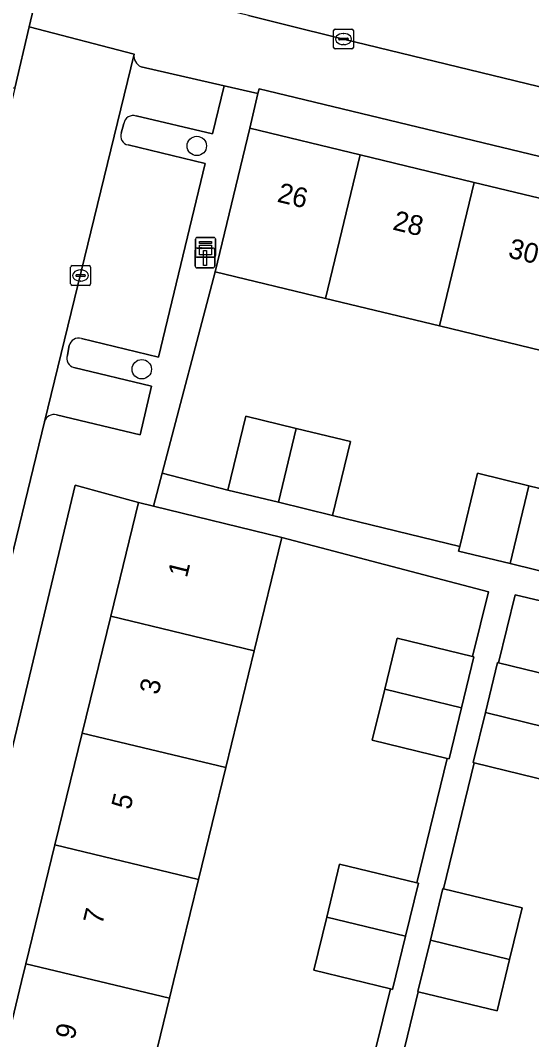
# Model space of a CAD drawing. Extents: x 162803 to 163818, y 381639 to 382475.
# Drawn here: x 163286.9 to 163312.7, y 382247.1 to 382298.5 of the extents above; entities that cross this region are included whole.
import ezdxf

# ---------------------------------------------------------------- set-up
doc = ezdxf.new("R2010")
doc.units = 0
for name, color, linetype in [('IMGEO_Boom', 7, 'Continuous'), ('IMGEO_Erf', 7, 'Continuous'), ('IMGEO_Kast', 7, 'Continuous'), ('IMGEO_Kolk', 7, 'Continuous'), ('IMGEO_Lichtmast', 7, 'Continuous'), ('IMGEO_Pand', 7, 'Continuous'), ('IMGEO_Pand_nummerreeks', 7, 'Continuous'), ('IMGEO_Parkeervlak_open', 7, 'Continuous'), ('IMGEO_Rijbaan_lokaal_gesloten', 7, 'Continuous'), ('IMGEO_Rijbaan_lokaal_open', 7, 'Continuous'), ('IMGEO_Voetpad_open', 7, 'Continuous')]:
    doc.layers.add(name, color=color, linetype=linetype)

msp = doc.modelspace()

# ---------------------------------------------------------------- linework, layer by layer
at = {"layer": 'IMGEO_Boom'}
for centre in [(163295.773, 382292.134), (163292.996, 382280.873)]:
    msp.add_circle(centre, 0.489, dxfattribs=at)
at = {"layer": 'IMGEO_Erf'}
for points in [[(163299.331, 382294.921), (163298.913, 382295.022), (163298.855, 382294.776), (163298.44, 382293.026), (163304.018, 382291.681), (163309.765, 382290.295), (163315.516, 382288.908), (163321.414, 382287.486), (163327.11, 382286.112), (163333.382, 382284.6), (163333.855, 382286.596)], [(163331.635, 382277.364), (163325.36, 382278.877), (163319.664, 382280.251), (163313.766, 382281.673), (163308.015, 382283.06), (163302.268, 382284.446), (163296.693, 382285.79), (163294.027, 382275.628), (163297.344, 382274.778), (163298.246, 382278.508), (163300.787, 382277.893), (163303.52, 382277.232), (163302.618, 382273.502), (163309.032, 382271.936), (163309.921, 382275.626), (163312.514, 382275.001), (163315.108, 382274.375), (163314.214, 382270.671), (163320.561, 382269.121), (163321.462, 382272.846), (163323.939, 382272.247), (163326.534, 382271.619), (163325.633, 382267.895), (163329.156, 382267.027)]]:
    msp.add_lwpolyline(points, close=True, dxfattribs=at)
for points in [[(163276.021, 382210.678), (163277.269, 382210.381), (163278.736, 382216.394), (163280.113, 382222.037), (163281.586, 382228.075), (163282.998, 382233.864), (163284.339, 382239.358), (163285.788, 382245.299), (163286.935, 382250), (163287.154, 382250.896), (163288.615, 382256.885), (163289.992, 382262.529), (163291.429, 382268.42), (163292.829, 382274.157), (163289.642, 382275.033), (163283.634, 382250), (163274.71, 382212.82)], [(163304.772, 382246.503), (163305.542, 382249.625), (163301.668, 382250.57), (163302.321, 382253.245), (163302.973, 382255.92), (163306.86, 382254.972), (163308.406, 382261.24), (163304.618, 382262.165), (163305.246, 382264.738), (163305.874, 382267.31), (163309.674, 382266.383), (163310.48, 382269.65), (163300.067, 382272.392), (163298.673, 382266.677), (163297.235, 382260.786), (163295.858, 382255.141), (163294.604, 382250), (163294.397, 382249.153), (163293.032, 382243.556)], [(163322.474, 382266.968), (163311.819, 382269.497), (163310.984, 382266.074), (163314.916, 382265.114)], [(163313.684, 382260.069), (163309.754, 382261.028), (163308.205, 382254.678), (163312.18, 382253.708), (163311.547, 382251.111), (163310.913, 382248.515), (163306.939, 382249.483), (163306.125, 382246.146)]]:
    msp.add_lwpolyline(points, dxfattribs=at)
at = {"layer": 'IMGEO_Kast'}
for p, q in [((163295.786, 382287.518), (163296.627, 382287.518)), ((163296.627, 382287.518), (163295.786, 382287.518)), ((163295.711, 382286.593), (163295.711, 382287.434)), ((163295.711, 382287.434), (163295.711, 382286.593)), ((163296.711, 382287.443), (163296.711, 382286.602)), ((163296.711, 382286.602), (163296.711, 382287.443)), ((163296.636, 382286.518), (163295.795, 382286.518)), ((163295.795, 382286.518), (163296.636, 382286.518))]:
    msp.add_line(p, q, dxfattribs=at)
for points in [[(163295.906, 382287.308), (163296.506, 382287.308), (163296.506, 382287.223), (163295.906, 382287.223), (163295.906, 382287.308)], [(163295.906, 382287.133), (163296.506, 382287.133), (163296.506, 382286.644), (163295.906, 382286.644), (163295.906, 382287.133)]]:
    msp.add_lwpolyline(points, dxfattribs=at)
msp.add_circle((163295.99, 382286.982), 0.0377, dxfattribs=at)
for centre, start, end in [((163295.789, 382287.44), 92.4484, 184.2845), ((163295.789, 382287.44), 92.4484, 184.2845), ((163296.633, 382287.44), 2.4484, 94.2845), ((163296.633, 382287.44), 2.4484, 94.2845), ((163295.789, 382286.596), 182.4484, 274.2845), ((163295.789, 382286.596), 182.4484, 274.2845), ((163296.633, 382286.596), 272.4484, 4.2845), ((163296.633, 382286.596), 272.4484, 4.2845)]:
    msp.add_arc(centre, 0.0779, start, end, dxfattribs=at)
at = {"layer": 'IMGEO_Kolk'}
for p, q in [((163302.669, 382297.099), (163302.669, 382297.951)), ((163302.744, 382298.025), (163303.596, 382298.025)), ((163303.157, 382297.805), (163303.182, 382297.805)), ((163303.67, 382297.951), (163303.67, 382297.099)), ((163302.928, 382297.519), (163302.928, 382297.531)), ((163303.366, 382297.482), (163302.968, 382297.482)), ((163302.971, 382297.568), (163303.369, 382297.568)), ((163303.18, 382297.245), (163303.155, 382297.245)), ((163303.412, 382297.531), (163303.412, 382297.519)), ((163303.596, 382297.025), (163302.744, 382297.025)), ((163289.41, 382285.175), (163289.41, 382286.027)), ((163289.485, 382286.101), (163290.337, 382286.101)), ((163290.411, 382286.027), (163290.411, 382285.175)), ((163289.669, 382285.595), (163289.669, 382285.607)), ((163290.107, 382285.558), (163289.709, 382285.558)), ((163289.712, 382285.644), (163290.11, 382285.644)), ((163289.898, 382285.881), (163289.923, 382285.881)), ((163290.153, 382285.607), (163290.153, 382285.595)), ((163290.337, 382285.101), (163289.485, 382285.101)), ((163289.921, 382285.321), (163289.896, 382285.321))]:
    msp.add_line(p, q, dxfattribs=at)
for points in [[(163302.669, 382297.099), (163302.669, 382297.951)], [(163302.744, 382298.025), (163303.596, 382298.025)], [(163303.67, 382297.951), (163303.67, 382297.099)], [(163303.596, 382297.025), (163302.744, 382297.025)], [(163289.41, 382285.175), (163289.41, 382286.027)], [(163289.485, 382286.101), (163290.337, 382286.101)], [(163290.411, 382286.027), (163290.411, 382285.175)], [(163290.337, 382285.101), (163289.485, 382285.101)]]:
    msp.add_lwpolyline(points, dxfattribs=at)
for centre, radius, start, end in [((163302.746, 382297.949), 0.0765, 91.552, 178.448), ((163302.746, 382297.949), 0.0765, 91.552, 178.448), ((163303.594, 382297.949), 0.0765, 1.552, 88.448), ((163303.594, 382297.949), 0.0765, 1.552, 88.448), ((163302.968, 382297.528), 0.0403, 85.8775, 175.7526), ((163302.965, 382297.518), 0.0366, 178.938, 274.7102), ((163303.369, 382297.525), 0.043, 264.8664, 352.4533), ((163303.373, 382297.53), 0.0386, 1.7309, 96.639), ((163302.746, 382297.101), 0.0765, 181.552, 268.448), ((163302.746, 382297.101), 0.0765, 181.552, 268.448), ((163303.594, 382297.101), 0.0765, 271.552, 358.448), ((163303.594, 382297.101), 0.0765, 271.552, 358.448), ((163289.487, 382286.025), 0.0765, 91.552, 178.448), ((163289.487, 382286.025), 0.0765, 91.552, 178.448), ((163290.335, 382286.025), 0.0765, 1.552, 88.448), ((163290.335, 382286.025), 0.0765, 1.552, 88.448), ((163289.709, 382285.604), 0.0403, 85.8775, 175.7526), ((163289.706, 382285.594), 0.0366, 178.938, 274.7102), ((163290.11, 382285.601), 0.043, 264.8664, 352.4533), ((163290.114, 382285.606), 0.0386, 1.7309, 96.639), ((163289.487, 382285.177), 0.0765, 181.552, 268.448), ((163289.487, 382285.177), 0.0765, 181.552, 268.448), ((163290.335, 382285.177), 0.0765, 271.552, 358.448), ((163290.335, 382285.177), 0.0765, 271.552, 358.448)]:
    msp.add_arc(centre, radius, start, end, dxfattribs=at)
for centre, major_axis, ratio, start_param, end_param in [((163303.156, 382297.525), (-0.387, 0.002), 0.722429, 4.712389, 7.853982), ((163303.181, 382297.525), (-0.39, 0.002), 0.717154, 1.570796, 4.712389), ((163289.897, 382285.601), (-0.387, 0.002), 0.722429, 4.712389, 7.853982), ((163289.922, 382285.601), (-0.39, 0.002), 0.717154, 1.570796, 4.712389)]:
    msp.add_ellipse(centre, major_axis=major_axis, ratio=ratio, start_param=start_param, end_param=end_param, dxfattribs=at)
at = {"layer": 'IMGEO_Lichtmast'}
for p, q in [((163295.786, 382286.984), (163296.576, 382286.984)), ((163296.576, 382286.984), (163295.786, 382286.984)), ((163295.686, 382286.084), (163295.686, 382286.884)), ((163295.686, 382286.884), (163295.686, 382286.084)), ((163296.676, 382286.884), (163296.676, 382286.084)), ((163296.676, 382286.084), (163296.676, 382286.884)), ((163296.576, 382285.984), (163295.786, 382285.984)), ((163295.786, 382285.984), (163296.576, 382285.984))]:
    msp.add_line(p, q, dxfattribs=at)
msp.add_lwpolyline([(163296.106, 382286.859), (163296.256, 382286.859), (163296.256, 382286.109), (163296.106, 382286.109), (163296.106, 382286.859)], dxfattribs=at)
for centre, start, end in [((163295.786, 382286.884), 90, 180), ((163295.786, 382286.884), 90, 180), ((163296.576, 382286.884), 0, 90), ((163296.576, 382286.884), 360, 90), ((163295.786, 382286.084), 180, 270), ((163295.786, 382286.084), 180, 270), ((163296.576, 382286.084), 270, 0), ((163296.576, 382286.084), 270, 0)]:
    msp.add_arc(centre, 0.1, start, end, dxfattribs=at)
at = {"layer": 'IMGEO_Pand'}
for points in [[(163304.018, 382291.681), (163298.44, 382293.026), (163296.693, 382285.79), (163302.268, 382284.446)], [(163308.015, 382283.06), (163309.765, 382290.295), (163304.018, 382291.681), (163302.268, 382284.446)], [(163308.015, 382283.06), (163313.766, 382281.673), (163315.516, 382288.908), (163309.765, 382290.295)], [(163300.787, 382277.893), (163298.246, 382278.508), (163297.344, 382274.778), (163299.885, 382274.163)], [(163300.787, 382277.893), (163299.885, 382274.163), (163302.618, 382273.502), (163303.52, 382277.232)], [(163312.514, 382275.001), (163309.921, 382275.626), (163309.032, 382271.936), (163308.974, 382271.697), (163311.567, 382271.072)], [(163312.514, 382275.001), (163311.567, 382271.072), (163314.16, 382270.446), (163314.214, 382270.671), (163315.108, 382274.375)], [(163298.673, 382266.677), (163300.067, 382272.392), (163293.592, 382273.971), (163292.829, 382274.157), (163291.429, 382268.42)], [(163289.992, 382262.529), (163297.235, 382260.786), (163298.673, 382266.677), (163291.429, 382268.42)], [(163309.674, 382266.383), (163305.874, 382267.31), (163305.246, 382264.738), (163309.121, 382263.792), (163309.749, 382266.365)], [(163310.984, 382266.074), (163310.943, 382266.084), (163310.327, 382263.562), (163314.3, 382262.592), (163314.916, 382265.114)], [(163309.121, 382263.792), (163305.246, 382264.738), (163304.618, 382262.165), (163308.406, 382261.24), (163308.493, 382261.219)], [(163314.3, 382262.592), (163310.327, 382263.562), (163309.711, 382261.039), (163309.754, 382261.028), (163313.684, 382260.069)], [(163295.858, 382255.141), (163297.235, 382260.786), (163289.992, 382262.529), (163288.615, 382256.885)], [(163295.858, 382255.141), (163288.615, 382256.885), (163287.154, 382250.896), (163290.878, 382250), (163294.397, 382249.153), (163294.604, 382250)], [(163306.86, 382254.972), (163302.973, 382255.92), (163302.321, 382253.245), (163306.293, 382252.276), (163306.945, 382254.951)], [(163308.205, 382254.678), (163308.187, 382254.682), (163307.554, 382252.085), (163311.547, 382251.111), (163312.18, 382253.708)], [(163306.293, 382252.276), (163302.321, 382253.245), (163301.668, 382250.57), (163305.542, 382249.625), (163305.64, 382249.601)], [(163311.547, 382251.111), (163307.554, 382252.085), (163306.92, 382249.488), (163306.939, 382249.483), (163310.913, 382248.515)], [(163294.397, 382249.153), (163290.878, 382250), (163287.154, 382250.896), (163286.935, 382250), (163285.788, 382245.299), (163293.032, 382243.556)]]:
    msp.add_lwpolyline(points, close=True, dxfattribs=at)
at = {"layer": 'IMGEO_Parkeervlak_open'}
for points in [[(163292.612, 382296.761), (163288.086, 382278.226)], [(163292.712, 382293.645), (163296.558, 382292.739), (163297.144, 382295.169), (163292.96, 382296.13)], [(163291.961, 382292.787), (163292.088, 382293.269)], [(163296.199, 382291.254), (163292.307, 382292.185)], [(163289.958, 382282.431), (163293.841, 382281.481), (163296.199, 382291.254)], [(163289.244, 382281.581), (163289.334, 382282.067)], [(163288.702, 382278.578), (163292.918, 382277.564), (163293.495, 382280.015), (163289.57, 382280.962)]]:
    msp.add_lwpolyline(points, dxfattribs=at)
for centre, radius, start, end in [((163293.184, 382296.665), 0.58, 170.4571, 247.2968), ((163292.565, 382293.182), 0.485, 72.4279, 169.7155), ((163292.388, 382292.632), 0.454, 160.0632, 259.7131), ((163289.823, 382281.946), 0.503, 74.3922, 166.1206), ((163289.704, 382281.428), 0.485, 161.5803, 253.9673), ((163288.579, 382278.077), 0.515, 76.2457, 163.2441)]:
    msp.add_arc(centre, radius, start, end, dxfattribs=at)
at = {"layer": 'IMGEO_Rijbaan_lokaal_gesloten'}
msp.add_lwpolyline([(163298.385, 382298.714), (163300.124, 382298.283), (163303.171, 382297.527), (163327.971, 382291.496)], dxfattribs=at)
at = {"layer": 'IMGEO_Rijbaan_lokaal_open'}
msp.add_lwpolyline([(163288.086, 382278.226), (163292.612, 382296.761), (163287.315, 382298.14), (163286.595, 382295.052), (163286.595, 382295.05), (163286.23, 382293.488), (163276.823, 382255.144), (163282.149, 382253.841)], close=True, dxfattribs=at)
at = {"layer": 'IMGEO_Voetpad_open'}
for points in [[(163220.709, 382310.817), (163225.556, 382309.796), (163229.049, 382308.939), (163236.827, 382307.077), (163245.892, 382304.87), (163247.107, 382304.575), (163262.216, 382300.897), (163263.401, 382300.608), (163272.32, 382298.437), (163279.971, 382296.595), (163282.171, 382296.082), (163286.595, 382295.05), (163286.595, 382295.052), (163287.315, 382298.14), (163288.041, 382301.212), (163283.964, 382302.196), (163283.239, 382299.353), (163279.364, 382300.278), (163268.873, 382302.914), (163269.487, 382305.721), (163268.21, 382306.033), (163267.536, 382303.253), (163255.599, 382306.14)], [(163288.041, 382301.212), (163287.315, 382298.14), (163292.612, 382296.761)], [(163292.96, 382296.13), (163297.144, 382295.169), (163298.855, 382294.776), (163298.913, 382295.022), (163299.331, 382294.921), (163333.855, 382286.596), (163339.774, 382285.012), (163342.065, 382284.432), (163342.571, 382287.446), (163338.561, 382288.418), (163338.678, 382288.902), (163327.971, 382291.496), (163303.171, 382297.527), (163300.124, 382298.283), (163298.385, 382298.714), (163288.041, 382301.212)], [(163283.634, 382250), (163289.642, 382275.033), (163292.829, 382274.157), (163293.592, 382273.971), (163294.027, 382275.628), (163296.693, 382285.79), (163298.44, 382293.026), (163298.855, 382294.776), (163297.144, 382295.169), (163296.558, 382292.739), (163292.712, 382293.645)], [(163292.088, 382293.269), (163291.961, 382292.787)], [(163292.307, 382292.185), (163296.199, 382291.254), (163293.841, 382281.481), (163289.958, 382282.431)], [(163289.334, 382282.067), (163289.244, 382281.581)], [(163289.57, 382280.962), (163293.495, 382280.015), (163292.918, 382277.564), (163288.702, 382278.578)], [(163288.086, 382278.226), (163282.149, 382253.841), (163281.214, 382250), (163277.825, 382236.079), (163272.769, 382215.313)], [(163314.16, 382270.446), (163311.567, 382271.072), (163308.974, 382271.697), (163309.032, 382271.936), (163302.618, 382273.502), (163299.885, 382274.163), (163297.344, 382274.778), (163294.027, 382275.628), (163293.592, 382273.971), (163300.067, 382272.392), (163310.48, 382269.65), (163309.674, 382266.383), (163309.749, 382266.365), (163309.121, 382263.792), (163308.493, 382261.219), (163308.406, 382261.24), (163306.86, 382254.972), (163306.945, 382254.951), (163306.293, 382252.276), (163305.64, 382249.601), (163305.542, 382249.625), (163304.772, 382246.503)], [(163306.125, 382246.146), (163306.939, 382249.483), (163306.92, 382249.488), (163307.554, 382252.085), (163308.187, 382254.682), (163308.205, 382254.678), (163309.754, 382261.028), (163309.711, 382261.039), (163310.327, 382263.562), (163310.943, 382266.084), (163310.984, 382266.074), (163311.819, 382269.497), (163322.474, 382266.968)]]:
    msp.add_lwpolyline(points, dxfattribs=at)
for centre, radius, start, end in [((163293.184, 382296.665), 0.58, 170.4571, 247.2968), ((163292.565, 382293.182), 0.485, 72.4279, 169.7155), ((163292.388, 382292.632), 0.454, 160.0632, 259.7131), ((163289.823, 382281.946), 0.503, 74.3922, 166.1206), ((163289.704, 382281.428), 0.485, 161.5803, 253.9673), ((163288.579, 382278.077), 0.515, 76.2457, 163.2441)]:
    msp.add_arc(centre, radius, start, end, dxfattribs=at)

# ---------------------------------------------------------------- texts
at = {"layer": 'IMGEO_Pand_nummerreeks'}
for s, rotation, p in [('26', 346.4424, (163299.78, 382289.329)), ('28', 346.4424, (163305.606, 382287.924)), ('30', 346.4424, (163311.429, 382286.52)), ('1', 76.2889, (163295.27, 382270.324)), ('3', 76.2889, (163293.829, 382264.415)), ('5', 76.2889, (163292.414, 382258.617)), ('7', 76.2889, (163290.999, 382252.819)), ('9', 76.2889, (163289.585, 382247.021))]:
    msp.add_text(s, height=1, rotation=rotation, dxfattribs=at).set_placement(p)

doc.saveas('drawing.dxf')
